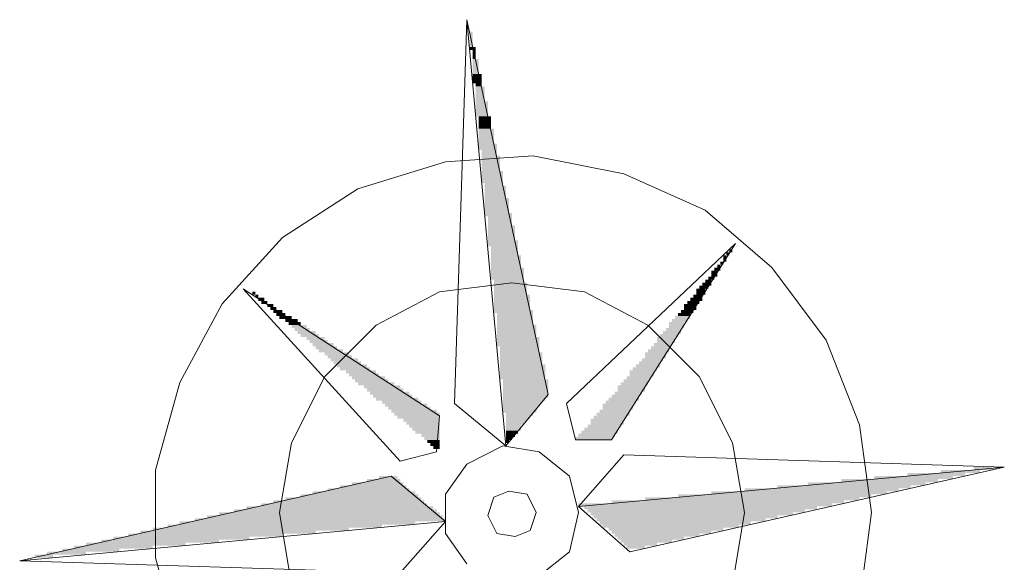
# Model space of a CAD drawing. Header units: millimetres. Extents: x -740 to 33545, y -26688 to 22494.
# Tile 259 of 266: x 16555 to 16831, y 7808 to 7960. Entities that reach past the tile are written whole.
import ezdxf

# ---------------------------------------------------------------- set-up
doc = ezdxf.new("R2010")
doc.units = ezdxf.units.MM
doc.header["$MEASUREMENT"] = 0
doc.layers.add('Nowe_820-G Rysunki Obrazki_Nr_pióra__1', color=252, linetype='Continuous', lineweight=13)
doc.layers.add('Nowe_820-G Rysunki Obrazki_Nr_pióra__23', color=252, linetype='Continuous', lineweight=15)

msp = doc.modelspace()

# ---------------------------------------------------------------- hatches: boundary and pattern name
at = {"layer": 'Nowe_820-G Rysunki Obrazki_Nr_pióra__1', "linetype": 'Continuous', "lineweight": 0}
for points in [[(16682.41, 7956.54), (16681.56, 7956.54), (16681.56, 7952.3), (16682.41, 7952.3)], [(16682.41, 7956.54), (16681.56, 7956.54), (16681.56, 7952.3), (16682.41, 7952.3)], [(16681.56, 7952.3), (16681.56, 7951.46), (16683.25, 7951.46), (16683.25, 7952.3)], [(16681.56, 7952.3), (16681.56, 7951.46), (16683.25, 7951.46), (16683.25, 7952.3)], [(16682.41, 7948.92), (16683.25, 7948.92), (16683.25, 7951.46), (16682.41, 7951.46)], [(16682.41, 7948.92), (16683.25, 7948.92), (16683.25, 7951.46), (16682.41, 7951.46)], [(16682.41, 7944.68), (16684.1, 7944.68), (16684.1, 7948.92), (16682.41, 7948.92)], [(16682.41, 7944.68), (16684.1, 7944.68), (16684.1, 7948.92), (16682.41, 7948.92)], [(16682.41, 7942.14), (16684.95, 7942.14), (16684.95, 7944.68), (16682.41, 7944.68)], [(16682.41, 7942.14), (16684.95, 7942.14), (16684.95, 7944.68), (16682.41, 7944.68)], [(16683.25, 7941.3), (16684.95, 7941.3), (16684.95, 7942.14), (16683.25, 7942.14)], [(16683.25, 7941.3), (16684.95, 7941.3), (16684.95, 7942.14), (16683.25, 7942.14)], [(16683.25, 7937.06), (16685.79, 7937.06), (16685.79, 7941.3), (16683.25, 7941.3)], [(16683.25, 7937.06), (16685.79, 7937.06), (16685.79, 7941.3), (16683.25, 7941.3)], [(16683.25, 7932.83), (16686.64, 7932.83), (16686.64, 7937.06), (16683.25, 7937.06)], [(16683.25, 7932.83), (16686.64, 7932.83), (16686.64, 7937.06), (16683.25, 7937.06)], [(16684.1, 7929.44), (16687.49, 7929.44), (16687.49, 7932.83), (16684.1, 7932.83)], [(16684.1, 7929.44), (16687.49, 7929.44), (16687.49, 7932.83), (16684.1, 7932.83)], [(16684.1, 7925.21), (16688.33, 7925.21), (16688.33, 7929.44), (16684.1, 7929.44)], [(16684.1, 7925.21), (16688.33, 7925.21), (16688.33, 7929.44), (16684.1, 7929.44)], [(16684.1, 7923.52), (16689.18, 7923.52), (16689.18, 7925.21), (16684.1, 7925.21)], [(16684.1, 7923.52), (16689.18, 7923.52), (16689.18, 7925.21), (16684.1, 7925.21)], [(16684.95, 7921.82), (16689.18, 7921.82), (16689.18, 7923.52), (16684.95, 7923.52)], [(16684.95, 7921.82), (16689.18, 7921.82), (16689.18, 7923.52), (16684.95, 7923.52)], [(16684.95, 7917.59), (16690.03, 7917.59), (16690.03, 7921.82), (16684.95, 7921.82)], [(16684.95, 7917.59), (16690.03, 7917.59), (16690.03, 7921.82), (16684.95, 7921.82)], [(16684.95, 7914.2), (16690.87, 7914.2), (16690.87, 7917.59), (16684.95, 7917.59)], [(16684.95, 7914.2), (16690.87, 7914.2), (16690.87, 7917.59), (16684.95, 7917.59)], [(16685.79, 7913.36), (16690.87, 7913.36), (16690.87, 7914.2), (16685.79, 7914.2)], [(16685.79, 7913.36), (16690.87, 7913.36), (16690.87, 7914.2), (16685.79, 7914.2)], [(16685.79, 7909.97), (16691.72, 7909.97), (16691.72, 7913.36), (16685.79, 7913.36)], [(16685.79, 7909.97), (16691.72, 7909.97), (16691.72, 7913.36), (16685.79, 7913.36)], [(16685.79, 7905.74), (16692.57, 7905.74), (16692.57, 7909.97), (16685.79, 7909.97)], [(16685.79, 7905.74), (16692.57, 7905.74), (16692.57, 7909.97), (16685.79, 7909.97)], [(16685.79, 7904.89), (16693.41, 7904.89), (16693.41, 7905.74), (16685.79, 7905.74)], [(16685.79, 7904.89), (16693.41, 7904.89), (16693.41, 7905.74), (16685.79, 7905.74)], [(16686.64, 7902.35), (16693.41, 7902.35), (16693.41, 7904.89), (16686.64, 7904.89)], [(16686.64, 7902.35), (16693.41, 7902.35), (16693.41, 7904.89), (16686.64, 7904.89)], [(16686.64, 7898.12), (16694.26, 7898.12), (16694.26, 7902.35), (16686.64, 7902.35)], [(16686.64, 7898.12), (16694.26, 7898.12), (16694.26, 7902.35), (16686.64, 7902.35)], [(16686.64, 7896.42), (16695.11, 7896.42), (16695.11, 7898.12), (16686.64, 7898.12)], [(16686.64, 7896.42), (16695.11, 7896.42), (16695.11, 7898.12), (16686.64, 7898.12)], [(16687.49, 7893.88), (16695.11, 7893.88), (16695.11, 7896.42), (16687.49, 7896.42)], [(16687.49, 7893.88), (16695.11, 7893.88), (16695.11, 7896.42), (16687.49, 7896.42)], [(16753.53, 7893.88), (16754.37, 7893.88), (16754.37, 7894.73), (16753.53, 7894.73)], [(16753.53, 7893.88), (16754.37, 7893.88), (16754.37, 7894.73), (16753.53, 7894.73)], [(16754.37, 7894.73), (16755.22, 7894.73), (16755.22, 7895.58), (16754.37, 7895.58)], [(16754.37, 7894.73), (16755.22, 7894.73), (16755.22, 7895.58), (16754.37, 7895.58)], [(16687.49, 7890.5), (16695.95, 7890.5), (16695.95, 7893.88), (16687.49, 7893.88)], [(16687.49, 7890.5), (16695.95, 7890.5), (16695.95, 7893.88), (16687.49, 7893.88)], [(16750.99, 7890.5), (16751.83, 7890.5), (16751.83, 7891.34), (16750.99, 7891.34)], [(16750.99, 7890.5), (16751.83, 7890.5), (16751.83, 7891.34), (16750.99, 7891.34)], [(16751.83, 7891.34), (16752.68, 7891.34), (16752.68, 7892.19), (16751.83, 7892.19)], [(16751.83, 7891.34), (16752.68, 7891.34), (16752.68, 7892.19), (16751.83, 7892.19)], [(16752.68, 7892.19), (16753.53, 7892.19), (16753.53, 7893.88), (16752.68, 7893.88)], [(16752.68, 7892.19), (16753.53, 7892.19), (16753.53, 7893.88), (16752.68, 7893.88)], [(16687.49, 7887.11), (16696.8, 7887.11), (16696.8, 7890.5), (16687.49, 7890.5)], [(16687.49, 7887.11), (16696.8, 7887.11), (16696.8, 7890.5), (16687.49, 7890.5)], [(16749.29, 7887.96), (16750.99, 7887.96), (16750.99, 7889.65), (16749.29, 7889.65)], [(16749.29, 7887.96), (16750.99, 7887.96), (16750.99, 7889.65), (16749.29, 7889.65)], [(16750.14, 7889.65), (16751.83, 7889.65), (16751.83, 7890.5), (16750.14, 7890.5)], [(16750.14, 7889.65), (16751.83, 7889.65), (16751.83, 7890.5), (16750.14, 7890.5)], [(16688.33, 7886.26), (16696.8, 7886.26), (16696.8, 7887.11), (16688.33, 7887.11)], [(16688.33, 7886.26), (16696.8, 7886.26), (16696.8, 7887.11), (16688.33, 7887.11)], [(16688.33, 7882.88), (16697.65, 7882.88), (16697.65, 7886.26), (16688.33, 7886.26)], [(16688.33, 7882.88), (16697.65, 7882.88), (16697.65, 7886.26), (16688.33, 7886.26)], [(16746.75, 7885.42), (16749.29, 7885.42), (16749.29, 7886.26), (16746.75, 7886.26)], [(16746.75, 7885.42), (16749.29, 7885.42), (16749.29, 7886.26), (16746.75, 7886.26)], [(16747.6, 7886.26), (16749.29, 7886.26), (16749.29, 7887.11), (16747.6, 7887.11)], [(16747.6, 7886.26), (16749.29, 7886.26), (16749.29, 7887.11), (16747.6, 7887.11)], [(16748.45, 7887.11), (16750.14, 7887.11), (16750.14, 7887.96), (16748.45, 7887.96)], [(16748.45, 7887.11), (16750.14, 7887.11), (16750.14, 7887.96), (16748.45, 7887.96)], [(16621.45, 7883.72), (16620.6, 7883.72), (16620.6, 7882.88), (16621.45, 7882.88)], [(16621.45, 7883.72), (16620.6, 7883.72), (16620.6, 7882.88), (16621.45, 7882.88)], [(16745.06, 7882.88), (16747.6, 7882.88), (16747.6, 7884.57), (16745.06, 7884.57)], [(16745.06, 7882.88), (16747.6, 7882.88), (16747.6, 7884.57), (16745.06, 7884.57)], [(16745.91, 7884.57), (16748.45, 7884.57), (16748.45, 7885.42), (16745.91, 7885.42)], [(16745.91, 7884.57), (16748.45, 7884.57), (16748.45, 7885.42), (16745.91, 7885.42)], [(16621.45, 7882.03), (16622.29, 7882.03), (16622.29, 7882.88), (16621.45, 7882.88)], [(16621.45, 7882.03), (16622.29, 7882.03), (16622.29, 7882.88), (16621.45, 7882.88)], [(16622.29, 7881.18), (16623.99, 7881.18), (16623.99, 7882.03), (16622.29, 7882.03)], [(16622.29, 7881.18), (16623.99, 7881.18), (16623.99, 7882.03), (16622.29, 7882.03)], [(16623.14, 7880.34), (16624.83, 7880.34), (16624.83, 7881.18), (16623.14, 7881.18)], [(16623.14, 7880.34), (16624.83, 7880.34), (16624.83, 7881.18), (16623.14, 7881.18)], [(16624.83, 7879.49), (16626.53, 7879.49), (16626.53, 7880.34), (16624.83, 7880.34)], [(16624.83, 7879.49), (16626.53, 7879.49), (16626.53, 7880.34), (16624.83, 7880.34)], [(16688.33, 7878.64), (16698.49, 7878.64), (16698.49, 7882.88), (16688.33, 7882.88)], [(16688.33, 7878.64), (16698.49, 7878.64), (16698.49, 7882.88), (16688.33, 7882.88)], [(16741.67, 7878.64), (16745.06, 7878.64), (16745.06, 7880.34), (16741.67, 7880.34)], [(16741.67, 7878.64), (16745.06, 7878.64), (16745.06, 7880.34), (16741.67, 7880.34)], [(16742.52, 7880.34), (16745.91, 7880.34), (16745.91, 7881.18), (16742.52, 7881.18)], [(16742.52, 7880.34), (16745.91, 7880.34), (16745.91, 7881.18), (16742.52, 7881.18)], [(16743.37, 7881.18), (16746.75, 7881.18), (16746.75, 7882.03), (16743.37, 7882.03)], [(16743.37, 7881.18), (16746.75, 7881.18), (16746.75, 7882.03), (16743.37, 7882.03)], [(16744.21, 7882.03), (16746.75, 7882.03), (16746.75, 7882.88), (16744.21, 7882.88)], [(16744.21, 7882.03), (16746.75, 7882.03), (16746.75, 7882.88), (16744.21, 7882.88)], [(16625.68, 7878.64), (16627.37, 7878.64), (16627.37, 7879.49), (16625.68, 7879.49)], [(16625.68, 7878.64), (16627.37, 7878.64), (16627.37, 7879.49), (16625.68, 7879.49)], [(16626.53, 7877.8), (16629.07, 7877.8), (16629.07, 7878.64), (16626.53, 7878.64)], [(16626.53, 7877.8), (16629.07, 7877.8), (16629.07, 7878.64), (16626.53, 7878.64)], [(16627.37, 7876.95), (16629.91, 7876.95), (16629.91, 7877.8), (16627.37, 7877.8)], [(16627.37, 7876.95), (16629.91, 7876.95), (16629.91, 7877.8), (16627.37, 7877.8)], [(16688.33, 7877.8), (16699.34, 7877.8), (16699.34, 7878.64), (16688.33, 7878.64)], [(16688.33, 7877.8), (16699.34, 7877.8), (16699.34, 7878.64), (16688.33, 7878.64)], [(16689.18, 7874.41), (16699.34, 7874.41), (16699.34, 7877.8), (16689.18, 7877.8)], [(16689.18, 7874.41), (16699.34, 7874.41), (16699.34, 7877.8), (16689.18, 7877.8)], [(16739.98, 7876.95), (16743.37, 7876.95), (16743.37, 7877.8), (16739.98, 7877.8)], [(16739.98, 7876.95), (16743.37, 7876.95), (16743.37, 7877.8), (16739.98, 7877.8)], [(16740.83, 7877.8), (16744.21, 7877.8), (16744.21, 7878.64), (16740.83, 7878.64)], [(16740.83, 7877.8), (16744.21, 7877.8), (16744.21, 7878.64), (16740.83, 7878.64)], [(16628.22, 7876.1), (16631.61, 7876.1), (16631.61, 7876.95), (16628.22, 7876.95)], [(16628.22, 7876.1), (16631.61, 7876.1), (16631.61, 7876.95), (16628.22, 7876.95)], [(16629.91, 7875.26), (16633.3, 7875.26), (16633.3, 7876.1), (16629.91, 7876.1)], [(16629.91, 7875.26), (16633.3, 7875.26), (16633.3, 7876.1), (16629.91, 7876.1)], [(16630.76, 7874.41), (16634.15, 7874.41), (16634.15, 7875.26), (16630.76, 7875.26)], [(16630.76, 7874.41), (16634.15, 7874.41), (16634.15, 7875.26), (16630.76, 7875.26)], [(16737.44, 7873.56), (16741.67, 7873.56), (16741.67, 7875.26), (16737.44, 7875.26)], [(16737.44, 7873.56), (16741.67, 7873.56), (16741.67, 7875.26), (16737.44, 7875.26)], [(16738.29, 7875.26), (16742.52, 7875.26), (16742.52, 7876.1), (16738.29, 7876.1)], [(16738.29, 7875.26), (16742.52, 7875.26), (16742.52, 7876.1), (16738.29, 7876.1)], [(16739.13, 7876.1), (16743.37, 7876.1), (16743.37, 7876.95), (16739.13, 7876.95)], [(16739.13, 7876.1), (16743.37, 7876.1), (16743.37, 7876.95), (16739.13, 7876.95)], [(16631.61, 7873.56), (16635.84, 7873.56), (16635.84, 7874.41), (16631.61, 7874.41)], [(16631.61, 7873.56), (16635.84, 7873.56), (16635.84, 7874.41), (16631.61, 7874.41)], [(16632.45, 7872.72), (16636.69, 7872.72), (16636.69, 7873.56), (16632.45, 7873.56)], [(16632.45, 7872.72), (16636.69, 7872.72), (16636.69, 7873.56), (16632.45, 7873.56)], [(16633.3, 7871.87), (16638.38, 7871.87), (16638.38, 7872.72), (16633.3, 7872.72)], [(16633.3, 7871.87), (16638.38, 7871.87), (16638.38, 7872.72), (16633.3, 7872.72)], [(16689.18, 7871.02), (16700.19, 7871.02), (16700.19, 7874.41), (16689.18, 7874.41)], [(16689.18, 7871.02), (16700.19, 7871.02), (16700.19, 7874.41), (16689.18, 7874.41)], [(16735.75, 7871.87), (16740.83, 7871.87), (16740.83, 7872.72), (16735.75, 7872.72)], [(16735.75, 7871.87), (16740.83, 7871.87), (16740.83, 7872.72), (16735.75, 7872.72)], [(16736.59, 7872.72), (16740.83, 7872.72), (16740.83, 7873.56), (16736.59, 7873.56)], [(16736.59, 7872.72), (16740.83, 7872.72), (16740.83, 7873.56), (16736.59, 7873.56)], [(16634.15, 7871.02), (16639.23, 7871.02), (16639.23, 7871.87), (16634.15, 7871.87)], [(16634.15, 7871.02), (16639.23, 7871.02), (16639.23, 7871.87), (16634.15, 7871.87)], [(16635.84, 7870.18), (16640.92, 7870.18), (16640.92, 7871.02), (16635.84, 7871.02)], [(16635.84, 7870.18), (16640.92, 7870.18), (16640.92, 7871.02), (16635.84, 7871.02)], [(16636.69, 7869.33), (16641.77, 7869.33), (16641.77, 7870.18), (16636.69, 7870.18)], [(16636.69, 7869.33), (16641.77, 7869.33), (16641.77, 7870.18), (16636.69, 7870.18)], [(16637.53, 7868.48), (16643.46, 7868.48), (16643.46, 7869.33), (16637.53, 7869.33)], [(16637.53, 7868.48), (16643.46, 7868.48), (16643.46, 7869.33), (16637.53, 7869.33)], [(16689.18, 7868.48), (16701.03, 7868.48), (16701.03, 7871.02), (16689.18, 7871.02)], [(16689.18, 7868.48), (16701.03, 7868.48), (16701.03, 7871.02), (16689.18, 7871.02)], [(16733.21, 7868.48), (16738.29, 7868.48), (16738.29, 7869.33), (16733.21, 7869.33)], [(16733.21, 7868.48), (16738.29, 7868.48), (16738.29, 7869.33), (16733.21, 7869.33)], [(16734.05, 7869.33), (16739.13, 7869.33), (16739.13, 7871.02), (16734.05, 7871.02)], [(16734.05, 7869.33), (16739.13, 7869.33), (16739.13, 7871.02), (16734.05, 7871.02)], [(16734.9, 7871.02), (16739.98, 7871.02), (16739.98, 7871.87), (16734.9, 7871.87)], [(16734.9, 7871.02), (16739.98, 7871.02), (16739.98, 7871.87), (16734.9, 7871.87)], [(16638.38, 7867.64), (16644.31, 7867.64), (16644.31, 7868.48), (16638.38, 7868.48)], [(16638.38, 7867.64), (16644.31, 7867.64), (16644.31, 7868.48), (16638.38, 7868.48)], [(16639.23, 7866.79), (16646, 7866.79), (16646, 7867.64), (16639.23, 7867.64)], [(16639.23, 7866.79), (16646, 7866.79), (16646, 7867.64), (16639.23, 7867.64)], [(16640.92, 7865.94), (16647.69, 7865.94), (16647.69, 7866.79), (16640.92, 7866.79)], [(16640.92, 7865.94), (16647.69, 7865.94), (16647.69, 7866.79), (16640.92, 7866.79)], [(16690.03, 7866.79), (16701.03, 7866.79), (16701.03, 7868.48), (16690.03, 7868.48)], [(16690.03, 7866.79), (16701.03, 7866.79), (16701.03, 7868.48), (16690.03, 7868.48)], [(16690.03, 7863.4), (16701.88, 7863.4), (16701.88, 7866.79), (16690.03, 7866.79)], [(16690.03, 7863.4), (16701.88, 7863.4), (16701.88, 7866.79), (16690.03, 7866.79)], [(16730.67, 7865.1), (16736.59, 7865.1), (16736.59, 7866.79), (16730.67, 7866.79)], [(16730.67, 7865.1), (16736.59, 7865.1), (16736.59, 7866.79), (16730.67, 7866.79)], [(16731.51, 7866.79), (16737.44, 7866.79), (16737.44, 7867.64), (16731.51, 7867.64)], [(16731.51, 7866.79), (16737.44, 7866.79), (16737.44, 7867.64), (16731.51, 7867.64)], [(16732.36, 7867.64), (16737.44, 7867.64), (16737.44, 7868.48), (16732.36, 7868.48)], [(16732.36, 7867.64), (16737.44, 7867.64), (16737.44, 7868.48), (16732.36, 7868.48)], [(16641.77, 7865.1), (16648.54, 7865.1), (16648.54, 7865.94), (16641.77, 7865.94)], [(16641.77, 7865.1), (16648.54, 7865.1), (16648.54, 7865.94), (16641.77, 7865.94)], [(16642.61, 7864.25), (16650.23, 7864.25), (16650.23, 7865.1), (16642.61, 7865.1)], [(16642.61, 7864.25), (16650.23, 7864.25), (16650.23, 7865.1), (16642.61, 7865.1)], [(16643.46, 7863.4), (16651.08, 7863.4), (16651.08, 7864.25), (16643.46, 7864.25)], [(16643.46, 7863.4), (16651.08, 7863.4), (16651.08, 7864.25), (16643.46, 7864.25)], [(16728.97, 7863.4), (16734.9, 7863.4), (16734.9, 7864.25), (16728.97, 7864.25)], [(16728.97, 7863.4), (16734.9, 7863.4), (16734.9, 7864.25), (16728.97, 7864.25)], [(16729.82, 7864.25), (16735.75, 7864.25), (16735.75, 7865.1), (16729.82, 7865.1)], [(16729.82, 7864.25), (16735.75, 7864.25), (16735.75, 7865.1), (16729.82, 7865.1)], [(16644.31, 7862.56), (16652.77, 7862.56), (16652.77, 7863.4), (16644.31, 7863.4)], [(16644.31, 7862.56), (16652.77, 7862.56), (16652.77, 7863.4), (16644.31, 7863.4)], [(16645.15, 7861.71), (16653.62, 7861.71), (16653.62, 7862.56), (16645.15, 7862.56)], [(16645.15, 7861.71), (16653.62, 7861.71), (16653.62, 7862.56), (16645.15, 7862.56)], [(16646.85, 7860.86), (16655.31, 7860.86), (16655.31, 7861.71), (16646.85, 7861.71)], [(16646.85, 7860.86), (16655.31, 7860.86), (16655.31, 7861.71), (16646.85, 7861.71)], [(16647.69, 7860.02), (16656.16, 7860.02), (16656.16, 7860.86), (16647.69, 7860.86)], [(16647.69, 7860.02), (16656.16, 7860.02), (16656.16, 7860.86), (16647.69, 7860.86)], [(16690.03, 7859.17), (16702.73, 7859.17), (16702.73, 7863.4), (16690.03, 7863.4)], [(16690.03, 7859.17), (16702.73, 7859.17), (16702.73, 7863.4), (16690.03, 7863.4)], [(16726.43, 7860.02), (16733.21, 7860.02), (16733.21, 7861.71), (16726.43, 7861.71)], [(16726.43, 7860.02), (16733.21, 7860.02), (16733.21, 7861.71), (16726.43, 7861.71)], [(16727.28, 7861.71), (16734.05, 7861.71), (16734.05, 7862.56), (16727.28, 7862.56)], [(16727.28, 7861.71), (16734.05, 7861.71), (16734.05, 7862.56), (16727.28, 7862.56)], [(16728.13, 7862.56), (16734.9, 7862.56), (16734.9, 7863.4), (16728.13, 7863.4)], [(16728.13, 7862.56), (16734.9, 7862.56), (16734.9, 7863.4), (16728.13, 7863.4)], [(16648.54, 7859.17), (16657.85, 7859.17), (16657.85, 7860.02), (16648.54, 7860.02)], [(16648.54, 7859.17), (16657.85, 7859.17), (16657.85, 7860.02), (16648.54, 7860.02)], [(16649.39, 7858.32), (16658.7, 7858.32), (16658.7, 7859.17), (16649.39, 7859.17)], [(16649.39, 7858.32), (16658.7, 7858.32), (16658.7, 7859.17), (16649.39, 7859.17)], [(16650.23, 7857.48), (16660.39, 7857.48), (16660.39, 7858.32), (16650.23, 7858.32)], [(16650.23, 7857.48), (16660.39, 7857.48), (16660.39, 7858.32), (16650.23, 7858.32)], [(16690.87, 7854.09), (16703.57, 7854.09), (16703.57, 7859.17), (16690.87, 7859.17)], [(16690.87, 7854.09), (16703.57, 7854.09), (16703.57, 7859.17), (16690.87, 7859.17)], [(16723.89, 7857.48), (16731.51, 7857.48), (16731.51, 7858.32), (16723.89, 7858.32)], [(16723.89, 7857.48), (16731.51, 7857.48), (16731.51, 7858.32), (16723.89, 7858.32)], [(16724.74, 7858.32), (16731.51, 7858.32), (16731.51, 7859.17), (16724.74, 7859.17)], [(16724.74, 7858.32), (16731.51, 7858.32), (16731.51, 7859.17), (16724.74, 7859.17)], [(16725.59, 7859.17), (16732.36, 7859.17), (16732.36, 7860.02), (16725.59, 7860.02)], [(16725.59, 7859.17), (16732.36, 7859.17), (16732.36, 7860.02), (16725.59, 7860.02)], [(16651.93, 7856.63), (16662.09, 7856.63), (16662.09, 7857.48), (16651.93, 7857.48)], [(16651.93, 7856.63), (16662.09, 7856.63), (16662.09, 7857.48), (16651.93, 7857.48)], [(16652.77, 7855.78), (16662.93, 7855.78), (16662.93, 7856.63), (16652.77, 7856.63)], [(16652.77, 7855.78), (16662.93, 7855.78), (16662.93, 7856.63), (16652.77, 7856.63)], [(16653.62, 7854.94), (16664.63, 7854.94), (16664.63, 7855.78), (16653.62, 7855.78)], [(16653.62, 7854.94), (16664.63, 7854.94), (16664.63, 7855.78), (16653.62, 7855.78)], [(16722.2, 7854.94), (16729.82, 7854.94), (16729.82, 7855.78), (16722.2, 7855.78)], [(16722.2, 7854.94), (16729.82, 7854.94), (16729.82, 7855.78), (16722.2, 7855.78)], [(16723.05, 7855.78), (16730.67, 7855.78), (16730.67, 7857.48), (16723.05, 7857.48)], [(16723.05, 7855.78), (16730.67, 7855.78), (16730.67, 7857.48), (16723.05, 7857.48)], [(16654.47, 7854.09), (16665.47, 7854.09), (16665.47, 7854.94), (16654.47, 7854.94)], [(16654.47, 7854.09), (16665.47, 7854.09), (16665.47, 7854.94), (16654.47, 7854.94)], [(16655.31, 7853.24), (16667.17, 7853.24), (16667.17, 7854.09), (16655.31, 7854.09)], [(16655.31, 7853.24), (16667.17, 7853.24), (16667.17, 7854.09), (16655.31, 7854.09)], [(16657.01, 7852.4), (16668.01, 7852.4), (16668.01, 7853.24), (16657.01, 7853.24)], [(16657.01, 7852.4), (16668.01, 7852.4), (16668.01, 7853.24), (16657.01, 7853.24)], [(16690.87, 7853.24), (16702.73, 7853.24), (16702.73, 7854.09), (16690.87, 7854.09)], [(16690.87, 7853.24), (16702.73, 7853.24), (16702.73, 7854.09), (16690.87, 7854.09)], [(16690.87, 7852.4), (16701.88, 7852.4), (16701.88, 7853.24), (16690.87, 7853.24)], [(16690.87, 7852.4), (16701.88, 7852.4), (16701.88, 7853.24), (16690.87, 7853.24)], [(16719.66, 7852.4), (16728.13, 7852.4), (16728.13, 7853.24), (16719.66, 7853.24)], [(16719.66, 7852.4), (16728.13, 7852.4), (16728.13, 7853.24), (16719.66, 7853.24)], [(16720.51, 7853.24), (16728.97, 7853.24), (16728.97, 7854.09), (16720.51, 7854.09)], [(16720.51, 7853.24), (16728.97, 7853.24), (16728.97, 7854.09), (16720.51, 7854.09)], [(16721.35, 7854.09), (16728.97, 7854.09), (16728.97, 7854.94), (16721.35, 7854.94)], [(16721.35, 7854.09), (16728.97, 7854.09), (16728.97, 7854.94), (16721.35, 7854.94)], [(16657.85, 7851.55), (16669.71, 7851.55), (16669.71, 7852.4), (16657.85, 7852.4)], [(16657.85, 7851.55), (16669.71, 7851.55), (16669.71, 7852.4), (16657.85, 7852.4)], [(16658.7, 7850.7), (16670.55, 7850.7), (16670.55, 7851.55), (16658.7, 7851.55)], [(16658.7, 7850.7), (16670.55, 7850.7), (16670.55, 7851.55), (16658.7, 7851.55)], [(16659.55, 7849.86), (16672.25, 7849.86), (16672.25, 7850.7), (16659.55, 7850.7)], [(16659.55, 7849.86), (16672.25, 7849.86), (16672.25, 7850.7), (16659.55, 7850.7)], [(16660.39, 7849.01), (16673.09, 7849.01), (16673.09, 7849.86), (16660.39, 7849.86)], [(16660.39, 7849.01), (16673.09, 7849.01), (16673.09, 7849.86), (16660.39, 7849.86)], [(16690.87, 7851.55), (16701.03, 7851.55), (16701.03, 7852.4), (16690.87, 7852.4)], [(16690.87, 7851.55), (16701.03, 7851.55), (16701.03, 7852.4), (16690.87, 7852.4)], [(16690.87, 7849.86), (16700.19, 7849.86), (16700.19, 7851.55), (16690.87, 7851.55)], [(16690.87, 7849.86), (16700.19, 7849.86), (16700.19, 7851.55), (16690.87, 7851.55)], [(16691.72, 7849.01), (16699.34, 7849.01), (16699.34, 7849.86), (16691.72, 7849.86)], [(16691.72, 7849.01), (16699.34, 7849.01), (16699.34, 7849.86), (16691.72, 7849.86)], [(16717.12, 7849.01), (16726.43, 7849.01), (16726.43, 7849.86), (16717.12, 7849.86)], [(16717.12, 7849.01), (16726.43, 7849.01), (16726.43, 7849.86), (16717.12, 7849.86)], [(16717.97, 7849.86), (16726.43, 7849.86), (16726.43, 7850.7), (16717.97, 7850.7)], [(16717.97, 7849.86), (16726.43, 7849.86), (16726.43, 7850.7), (16717.97, 7850.7)], [(16718.81, 7850.7), (16727.28, 7850.7), (16727.28, 7852.4), (16718.81, 7852.4)], [(16718.81, 7850.7), (16727.28, 7850.7), (16727.28, 7852.4), (16718.81, 7852.4)], [(16661.24, 7848.16), (16673.09, 7848.16), (16673.09, 7849.01), (16661.24, 7849.01)], [(16661.24, 7848.16), (16673.09, 7848.16), (16673.09, 7849.01), (16661.24, 7849.01)], [(16662.93, 7847.32), (16673.09, 7847.32), (16673.09, 7848.16), (16662.93, 7848.16)], [(16662.93, 7847.32), (16673.09, 7847.32), (16673.09, 7848.16), (16662.93, 7848.16)], [(16663.78, 7846.47), (16673.09, 7846.47), (16673.09, 7847.32), (16663.78, 7847.32)], [(16663.78, 7846.47), (16673.09, 7846.47), (16673.09, 7847.32), (16663.78, 7847.32)], [(16691.72, 7848.16), (16698.49, 7848.16), (16698.49, 7849.01), (16691.72, 7849.01)], [(16691.72, 7848.16), (16698.49, 7848.16), (16698.49, 7849.01), (16691.72, 7849.01)], [(16691.72, 7847.32), (16697.65, 7847.32), (16697.65, 7848.16), (16691.72, 7848.16)], [(16691.72, 7847.32), (16697.65, 7847.32), (16697.65, 7848.16), (16691.72, 7848.16)], [(16691.72, 7846.47), (16696.8, 7846.47), (16696.8, 7847.32), (16691.72, 7847.32)], [(16691.72, 7846.47), (16696.8, 7846.47), (16696.8, 7847.32), (16691.72, 7847.32)], [(16715.43, 7846.47), (16724.74, 7846.47), (16724.74, 7848.16), (16715.43, 7848.16)], [(16715.43, 7846.47), (16724.74, 7846.47), (16724.74, 7848.16), (16715.43, 7848.16)], [(16716.27, 7848.16), (16725.59, 7848.16), (16725.59, 7849.01), (16716.27, 7849.01)], [(16716.27, 7848.16), (16725.59, 7848.16), (16725.59, 7849.01), (16716.27, 7849.01)], [(16664.63, 7845.62), (16673.09, 7845.62), (16673.09, 7846.47), (16664.63, 7846.47)], [(16664.63, 7845.62), (16673.09, 7845.62), (16673.09, 7846.47), (16664.63, 7846.47)], [(16665.47, 7844.78), (16673.09, 7844.78), (16673.09, 7845.62), (16665.47, 7845.62)], [(16665.47, 7844.78), (16673.09, 7844.78), (16673.09, 7845.62), (16665.47, 7845.62)], [(16666.32, 7843.93), (16673.09, 7843.93), (16673.09, 7844.78), (16666.32, 7844.78)], [(16666.32, 7843.93), (16673.09, 7843.93), (16673.09, 7844.78), (16666.32, 7844.78)], [(16691.72, 7844.78), (16695.95, 7844.78), (16695.95, 7846.47), (16691.72, 7846.47)], [(16691.72, 7844.78), (16695.95, 7844.78), (16695.95, 7846.47), (16691.72, 7846.47)], [(16691.72, 7843.93), (16695.11, 7843.93), (16695.11, 7844.78), (16691.72, 7844.78)], [(16691.72, 7843.93), (16695.11, 7843.93), (16695.11, 7844.78), (16691.72, 7844.78)], [(16712.89, 7843.93), (16723.05, 7843.93), (16723.05, 7844.78), (16712.89, 7844.78)], [(16712.89, 7843.93), (16723.05, 7843.93), (16723.05, 7844.78), (16712.89, 7844.78)], [(16713.73, 7844.78), (16723.05, 7844.78), (16723.05, 7845.62), (16713.73, 7845.62)], [(16713.73, 7844.78), (16723.05, 7844.78), (16723.05, 7845.62), (16713.73, 7845.62)], [(16714.58, 7845.62), (16723.89, 7845.62), (16723.89, 7846.47), (16714.58, 7846.47)], [(16714.58, 7845.62), (16723.89, 7845.62), (16723.89, 7846.47), (16714.58, 7846.47)], [(16668.01, 7843.08), (16673.09, 7843.08), (16673.09, 7843.93), (16668.01, 7843.93)], [(16668.01, 7843.08), (16673.09, 7843.08), (16673.09, 7843.93), (16668.01, 7843.93)], [(16668.86, 7842.24), (16673.09, 7842.24), (16673.09, 7843.08), (16668.86, 7843.08)], [(16668.86, 7842.24), (16673.09, 7842.24), (16673.09, 7843.08), (16668.86, 7843.08)], [(16669.71, 7841.39), (16673.09, 7841.39), (16673.09, 7842.24), (16669.71, 7842.24)], [(16669.71, 7841.39), (16673.09, 7841.39), (16673.09, 7842.24), (16669.71, 7842.24)], [(16691.72, 7843.08), (16694.26, 7843.08), (16694.26, 7843.93), (16691.72, 7843.93)], [(16691.72, 7843.08), (16694.26, 7843.08), (16694.26, 7843.93), (16691.72, 7843.93)], [(16691.72, 7842.24), (16693.41, 7842.24), (16693.41, 7843.08), (16691.72, 7843.08)], [(16691.72, 7842.24), (16693.41, 7842.24), (16693.41, 7843.08), (16691.72, 7843.08)], [(16691.72, 7842.24), (16691.72, 7841.39), (16692.57, 7841.39), (16692.57, 7842.24)], [(16691.72, 7842.24), (16691.72, 7841.39), (16692.57, 7841.39), (16692.57, 7842.24)], [(16711.19, 7842.24), (16721.35, 7842.24), (16721.35, 7843.08), (16711.19, 7843.08)], [(16711.19, 7842.24), (16721.35, 7842.24), (16721.35, 7843.08), (16711.19, 7843.08)], [(16712.04, 7843.08), (16722.2, 7843.08), (16722.2, 7843.93), (16712.04, 7843.93)], [(16712.04, 7843.08), (16722.2, 7843.08), (16722.2, 7843.93), (16712.04, 7843.93)], [(16670.55, 7840.54), (16673.09, 7840.54), (16673.09, 7841.39), (16670.55, 7841.39)], [(16670.55, 7840.54), (16673.09, 7840.54), (16673.09, 7841.39), (16670.55, 7841.39)], [(16671.4, 7840.54), (16671.4, 7839.7), (16673.09, 7839.7), (16673.09, 7840.54)], [(16671.4, 7840.54), (16671.4, 7839.7), (16673.09, 7839.7), (16673.09, 7840.54)], [(16813.64, 7832.92), (16824.65, 7832.92), (16824.65, 7833.77), (16813.64, 7833.77)], [(16813.64, 7832.92), (16824.65, 7832.92), (16824.65, 7833.77), (16813.64, 7833.77)], [(16822.95, 7833.77), (16828.03, 7833.77), (16828.03, 7834.62), (16822.95, 7834.62)], [(16822.95, 7833.77), (16828.03, 7833.77), (16828.03, 7834.62), (16822.95, 7834.62)], [(16652.77, 7830.38), (16662.09, 7830.38), (16662.09, 7831.23), (16652.77, 7831.23)], [(16652.77, 7830.38), (16662.09, 7830.38), (16662.09, 7831.23), (16652.77, 7831.23)], [(16656.16, 7831.23), (16661.24, 7831.23), (16661.24, 7832.08), (16656.16, 7832.08)], [(16656.16, 7831.23), (16661.24, 7831.23), (16661.24, 7832.08), (16656.16, 7832.08)], [(16785.7, 7830.38), (16812.79, 7830.38), (16812.79, 7831.23), (16785.7, 7831.23)], [(16785.7, 7830.38), (16812.79, 7830.38), (16812.79, 7831.23), (16785.7, 7831.23)], [(16795.01, 7831.23), (16817.03, 7831.23), (16817.03, 7832.08), (16795.01, 7832.08)], [(16795.01, 7831.23), (16817.03, 7831.23), (16817.03, 7832.08), (16795.01, 7832.08)], [(16804.33, 7832.08), (16820.41, 7832.08), (16820.41, 7832.92), (16804.33, 7832.92)], [(16804.33, 7832.08), (16820.41, 7832.08), (16820.41, 7832.92), (16804.33, 7832.92)], [(16637.53, 7827), (16666.32, 7827), (16666.32, 7827.84), (16637.53, 7827.84)], [(16637.53, 7827), (16666.32, 7827), (16666.32, 7827.84), (16637.53, 7827.84)], [(16641.77, 7827.84), (16664.63, 7827.84), (16664.63, 7828.69), (16641.77, 7828.69)], [(16641.77, 7827.84), (16664.63, 7827.84), (16664.63, 7828.69), (16641.77, 7828.69)], [(16645.15, 7828.69), (16663.78, 7828.69), (16663.78, 7829.54), (16645.15, 7829.54)], [(16645.15, 7828.69), (16663.78, 7828.69), (16663.78, 7829.54), (16645.15, 7829.54)], [(16648.54, 7829.54), (16662.93, 7829.54), (16662.93, 7830.38), (16648.54, 7830.38)], [(16648.54, 7829.54), (16662.93, 7829.54), (16662.93, 7830.38), (16648.54, 7830.38)], [(16749.29, 7827), (16798.4, 7827), (16798.4, 7827.84), (16749.29, 7827.84)], [(16749.29, 7827), (16798.4, 7827), (16798.4, 7827.84), (16749.29, 7827.84)], [(16758.61, 7827.84), (16801.79, 7827.84), (16801.79, 7828.69), (16758.61, 7828.69)], [(16758.61, 7827.84), (16801.79, 7827.84), (16801.79, 7828.69), (16758.61, 7828.69)], [(16767.92, 7828.69), (16805.17, 7828.69), (16805.17, 7829.54), (16767.92, 7829.54)], [(16767.92, 7828.69), (16805.17, 7828.69), (16805.17, 7829.54), (16767.92, 7829.54)], [(16776.39, 7829.54), (16809.41, 7829.54), (16809.41, 7830.38), (16776.39, 7830.38)], [(16776.39, 7829.54), (16809.41, 7829.54), (16809.41, 7830.38), (16776.39, 7830.38)], [(16626.53, 7824.46), (16668.86, 7824.46), (16668.86, 7825.3), (16626.53, 7825.3)], [(16626.53, 7824.46), (16668.86, 7824.46), (16668.86, 7825.3), (16626.53, 7825.3)], [(16629.91, 7825.3), (16668.01, 7825.3), (16668.01, 7826.15), (16629.91, 7826.15)], [(16629.91, 7825.3), (16668.01, 7825.3), (16668.01, 7826.15), (16629.91, 7826.15)], [(16634.15, 7826.15), (16667.17, 7826.15), (16667.17, 7827), (16634.15, 7827)], [(16634.15, 7826.15), (16667.17, 7826.15), (16667.17, 7827), (16634.15, 7827)], [(16721.35, 7824.46), (16786.55, 7824.46), (16786.55, 7825.3), (16721.35, 7825.3)], [(16721.35, 7824.46), (16786.55, 7824.46), (16786.55, 7825.3), (16721.35, 7825.3)], [(16730.67, 7825.3), (16790.78, 7825.3), (16790.78, 7826.15), (16730.67, 7826.15)], [(16730.67, 7825.3), (16790.78, 7825.3), (16790.78, 7826.15), (16730.67, 7826.15)], [(16739.98, 7826.15), (16794.17, 7826.15), (16794.17, 7827), (16739.98, 7827)], [(16739.98, 7826.15), (16794.17, 7826.15), (16794.17, 7827), (16739.98, 7827)], [(16615.52, 7821.92), (16672.25, 7821.92), (16672.25, 7822.76), (16615.52, 7822.76)], [(16615.52, 7821.92), (16672.25, 7821.92), (16672.25, 7822.76), (16615.52, 7822.76)], [(16618.91, 7822.76), (16671.4, 7822.76), (16671.4, 7823.61), (16618.91, 7823.61)], [(16618.91, 7822.76), (16671.4, 7822.76), (16671.4, 7823.61), (16618.91, 7823.61)], [(16623.14, 7823.61), (16669.71, 7823.61), (16669.71, 7824.46), (16623.14, 7824.46)], [(16623.14, 7823.61), (16669.71, 7823.61), (16669.71, 7824.46), (16623.14, 7824.46)], [(16712.04, 7824.46), (16712.04, 7823.61), (16783.16, 7823.61), (16783.16, 7824.46)], [(16712.04, 7824.46), (16712.04, 7823.61), (16783.16, 7823.61), (16783.16, 7824.46)], [(16713.73, 7822.76), (16778.93, 7822.76), (16778.93, 7823.61), (16713.73, 7823.61)], [(16713.73, 7822.76), (16778.93, 7822.76), (16778.93, 7823.61), (16713.73, 7823.61)], [(16714.58, 7821.92), (16775.54, 7821.92), (16775.54, 7822.76), (16714.58, 7822.76)], [(16714.58, 7821.92), (16775.54, 7821.92), (16775.54, 7822.76), (16714.58, 7822.76)], [(16604.51, 7819.38), (16674.79, 7819.38), (16674.79, 7820.22), (16604.51, 7820.22)], [(16604.51, 7819.38), (16674.79, 7819.38), (16674.79, 7820.22), (16604.51, 7820.22)], [(16607.9, 7820.22), (16673.94, 7820.22), (16673.94, 7821.07), (16607.9, 7821.07)], [(16607.9, 7820.22), (16673.94, 7820.22), (16673.94, 7821.07), (16607.9, 7821.07)], [(16611.29, 7821.07), (16673.09, 7821.07), (16673.09, 7821.92), (16611.29, 7821.92)], [(16611.29, 7821.07), (16673.09, 7821.07), (16673.09, 7821.92), (16611.29, 7821.92)], [(16715.43, 7821.07), (16772.15, 7821.07), (16772.15, 7821.92), (16715.43, 7821.92)], [(16715.43, 7821.07), (16772.15, 7821.07), (16772.15, 7821.92), (16715.43, 7821.92)], [(16716.27, 7820.22), (16767.92, 7820.22), (16767.92, 7821.07), (16716.27, 7821.07)], [(16716.27, 7820.22), (16767.92, 7820.22), (16767.92, 7821.07), (16716.27, 7821.07)], [(16717.12, 7819.38), (16764.53, 7819.38), (16764.53, 7820.22), (16717.12, 7820.22)], [(16717.12, 7819.38), (16764.53, 7819.38), (16764.53, 7820.22), (16717.12, 7820.22)], [(16589.27, 7815.99), (16638.38, 7815.99), (16638.38, 7816.84), (16589.27, 7816.84)], [(16589.27, 7815.99), (16638.38, 7815.99), (16638.38, 7816.84), (16589.27, 7816.84)], [(16592.66, 7816.84), (16647.69, 7816.84), (16647.69, 7817.68), (16592.66, 7817.68)], [(16592.66, 7816.84), (16647.69, 7816.84), (16647.69, 7817.68), (16592.66, 7817.68)], [(16596.89, 7817.68), (16657.01, 7817.68), (16657.01, 7818.53), (16596.89, 7818.53)], [(16596.89, 7817.68), (16657.01, 7817.68), (16657.01, 7818.53), (16596.89, 7818.53)], [(16600.28, 7818.53), (16666.32, 7818.53), (16666.32, 7819.38), (16600.28, 7819.38)], [(16600.28, 7818.53), (16666.32, 7818.53), (16666.32, 7819.38), (16600.28, 7819.38)], [(16717.97, 7818.53), (16760.3, 7818.53), (16760.3, 7819.38), (16717.97, 7819.38)], [(16717.97, 7818.53), (16760.3, 7818.53), (16760.3, 7819.38), (16717.97, 7819.38)], [(16718.81, 7817.68), (16756.91, 7817.68), (16756.91, 7818.53), (16718.81, 7818.53)], [(16718.81, 7817.68), (16756.91, 7817.68), (16756.91, 7818.53), (16718.81, 7818.53)], [(16720.51, 7816.84), (16752.68, 7816.84), (16752.68, 7817.68), (16720.51, 7817.68)], [(16720.51, 7816.84), (16752.68, 7816.84), (16752.68, 7817.68), (16720.51, 7817.68)], [(16721.35, 7815.99), (16749.29, 7815.99), (16749.29, 7816.84), (16721.35, 7816.84)], [(16721.35, 7815.99), (16749.29, 7815.99), (16749.29, 7816.84), (16721.35, 7816.84)], [(16578.27, 7813.45), (16611.29, 7813.45), (16611.29, 7814.3), (16578.27, 7814.3)], [(16578.27, 7813.45), (16611.29, 7813.45), (16611.29, 7814.3), (16578.27, 7814.3)], [(16581.65, 7814.3), (16619.75, 7814.3), (16619.75, 7815.14), (16581.65, 7815.14)], [(16581.65, 7814.3), (16619.75, 7814.3), (16619.75, 7815.14), (16581.65, 7815.14)], [(16585.89, 7815.14), (16629.07, 7815.14), (16629.07, 7815.99), (16585.89, 7815.99)], [(16585.89, 7815.14), (16629.07, 7815.14), (16629.07, 7815.99), (16585.89, 7815.99)], [(16722.2, 7815.14), (16745.91, 7815.14), (16745.91, 7815.99), (16722.2, 7815.99)], [(16722.2, 7815.14), (16745.91, 7815.14), (16745.91, 7815.99), (16722.2, 7815.99)], [(16723.05, 7814.3), (16741.67, 7814.3), (16741.67, 7815.14), (16723.05, 7815.14)], [(16723.05, 7814.3), (16741.67, 7814.3), (16741.67, 7815.14), (16723.05, 7815.14)], [(16723.89, 7813.45), (16738.29, 7813.45), (16738.29, 7814.3), (16723.89, 7814.3)], [(16723.89, 7813.45), (16738.29, 7813.45), (16738.29, 7814.3), (16723.89, 7814.3)], [(16567.26, 7810.91), (16583.35, 7810.91), (16583.35, 7811.76), (16567.26, 7811.76)], [(16567.26, 7810.91), (16583.35, 7810.91), (16583.35, 7811.76), (16567.26, 7811.76)], [(16570.65, 7811.76), (16592.66, 7811.76), (16592.66, 7812.6), (16570.65, 7812.6)], [(16570.65, 7811.76), (16592.66, 7811.76), (16592.66, 7812.6), (16570.65, 7812.6)], [(16574.03, 7812.6), (16601.97, 7812.6), (16601.97, 7813.45), (16574.03, 7813.45)], [(16574.03, 7812.6), (16601.97, 7812.6), (16601.97, 7813.45), (16574.03, 7813.45)], [(16724.74, 7812.6), (16734.05, 7812.6), (16734.05, 7813.45), (16724.74, 7813.45)], [(16724.74, 7812.6), (16734.05, 7812.6), (16734.05, 7813.45), (16724.74, 7813.45)], [(16725.59, 7812.6), (16725.59, 7811.76), (16730.67, 7811.76), (16730.67, 7812.6)], [(16725.59, 7812.6), (16725.59, 7811.76), (16730.67, 7811.76), (16730.67, 7812.6)], [(16559.64, 7809.22), (16564.72, 7809.22), (16564.72, 7810.06), (16559.64, 7810.06)], [(16559.64, 7809.22), (16564.72, 7809.22), (16564.72, 7810.06), (16559.64, 7810.06)], [(16563.03, 7810.06), (16574.03, 7810.06), (16574.03, 7810.91), (16563.03, 7810.91)], [(16563.03, 7810.06), (16574.03, 7810.06), (16574.03, 7810.91), (16563.03, 7810.91)]]:
    msp.add_hatch(color=256, dxfattribs=at).paths.add_polyline_path(points)

# ---------------------------------------------------------------- linework, layer by layer
at = {"layer": 'Nowe_820-G Rysunki Obrazki_Nr_pióra__23', "linetype": 'Continuous', "lineweight": 15}
for points in [[(16680.71, 7959.92), (16677.33, 7852.4)], [(16677.33, 7852.4), (16680.71, 7959.92)], [(16691.72, 7840.54), (16680.71, 7959.92)], [(16680.71, 7959.92), (16703.57, 7854.94)], [(16691.72, 7840.54), (16680.71, 7959.92)], [(16680.71, 7959.92), (16703.57, 7854.94)], [(16699.34, 7921.82), (16674.79, 7920.13)], [(16699.34, 7921.82), (16674.79, 7920.13)], [(16724.74, 7916.74), (16699.34, 7921.82)], [(16724.74, 7916.74), (16699.34, 7921.82)], [(16674.79, 7920.13), (16650.23, 7912.51)], [(16674.79, 7920.13), (16650.23, 7912.51)], [(16747.6, 7906.58), (16724.74, 7916.74)], [(16747.6, 7906.58), (16724.74, 7916.74)], [(16650.23, 7912.51), (16629.07, 7898.96)], [(16650.23, 7912.51), (16629.07, 7898.96)], [(16766.23, 7890.5), (16747.6, 7906.58)], [(16766.23, 7890.5), (16747.6, 7906.58)], [(16629.07, 7898.96), (16612.13, 7880.34)], [(16629.07, 7898.96), (16612.13, 7880.34)], [(16708.65, 7852.4), (16756.07, 7897.27)], [(16756.07, 7897.27), (16708.65, 7852.4)], [(16756.07, 7897.27), (16721.35, 7842.24)], [(16721.35, 7842.24), (16756.07, 7897.27)], [(16781.47, 7870.18), (16766.23, 7890.5)], [(16781.47, 7870.18), (16766.23, 7890.5)], [(16693.41, 7886.26), (16673.09, 7883.72)], [(16693.41, 7886.26), (16673.09, 7883.72)], [(16713.73, 7883.72), (16693.41, 7886.26)], [(16713.73, 7883.72), (16693.41, 7886.26)], [(16673.09, 7849.01), (16618.06, 7884.57)], [(16618.06, 7884.57), (16662.09, 7836.31)], [(16673.09, 7849.01), (16618.06, 7884.57)], [(16618.06, 7884.57), (16662.09, 7836.31)], [(16673.09, 7883.72), (16655.31, 7874.41)], [(16673.09, 7883.72), (16655.31, 7874.41)], [(16731.51, 7874.41), (16713.73, 7883.72)], [(16731.51, 7874.41), (16713.73, 7883.72)], [(16612.13, 7880.34), (16600.28, 7858.32)], [(16612.13, 7880.34), (16600.28, 7858.32)], [(16655.31, 7874.41), (16640.92, 7860.02)], [(16655.31, 7874.41), (16640.92, 7860.02)], [(16745.91, 7860.02), (16731.51, 7874.41)], [(16745.91, 7860.02), (16731.51, 7874.41)], [(16790.78, 7846.47), (16781.47, 7870.18)], [(16790.78, 7846.47), (16781.47, 7870.18)], [(16600.28, 7858.32), (16593.51, 7833.77)], [(16600.28, 7858.32), (16593.51, 7833.77)], [(16640.92, 7860.02), (16631.61, 7841.39)], [(16640.92, 7860.02), (16631.61, 7841.39)], [(16755.22, 7841.39), (16745.91, 7860.02)], [(16755.22, 7841.39), (16745.91, 7860.02)], [(16703.57, 7854.94), (16691.72, 7840.54)], [(16703.57, 7854.94), (16691.72, 7840.54)], [(16677.33, 7852.4), (16691.72, 7840.54)], [(16691.72, 7840.54), (16677.33, 7852.4)], [(16711.19, 7842.24), (16708.65, 7852.4)], [(16708.65, 7852.4), (16711.19, 7842.24)], [(16672.25, 7838.85), (16673.09, 7849.01)], [(16672.25, 7838.85), (16673.09, 7849.01)], [(16794.17, 7821.92), (16790.78, 7846.47)], [(16794.17, 7821.92), (16790.78, 7846.47)], [(16721.35, 7842.24), (16711.19, 7842.24)], [(16711.19, 7842.24), (16721.35, 7842.24)], [(16631.61, 7841.39), (16628.22, 7821.92)], [(16631.61, 7841.39), (16628.22, 7821.92)], [(16662.09, 7836.31), (16672.25, 7838.85)], [(16662.09, 7836.31), (16672.25, 7838.85)], [(16690.87, 7840.54), (16680.71, 7835.46)], [(16690.87, 7840.54), (16680.71, 7835.46)], [(16701.03, 7838.85), (16690.87, 7840.54)], [(16701.03, 7838.85), (16690.87, 7840.54)], [(16709.5, 7832.08), (16701.03, 7838.85)], [(16709.5, 7832.08), (16701.03, 7838.85)], [(16758.61, 7821.92), (16755.22, 7841.39)], [(16758.61, 7821.92), (16755.22, 7841.39)], [(16724.74, 7838), (16712.04, 7823.61)], [(16724.74, 7838), (16712.04, 7823.61)], [(16831.42, 7834.62), (16724.74, 7838)], [(16831.42, 7834.62), (16724.74, 7838)], [(16593.51, 7833.77), (16593.51, 7809.22)], [(16593.51, 7833.77), (16593.51, 7809.22)], [(16680.71, 7835.46), (16674.79, 7827)], [(16680.71, 7835.46), (16674.79, 7827)], [(16712.04, 7823.61), (16831.42, 7834.62)], [(16712.04, 7823.61), (16831.42, 7834.62)], [(16831.42, 7834.62), (16726.43, 7810.91)], [(16726.43, 7810.91), (16831.42, 7834.62)], [(16659.55, 7832.08), (16555.41, 7808.37)], [(16555.41, 7808.37), (16659.55, 7832.08)], [(16659.55, 7832.08), (16674.79, 7819.38)], [(16674.79, 7819.38), (16659.55, 7832.08)], [(16712.04, 7821.92), (16709.5, 7832.08)], [(16712.04, 7821.92), (16709.5, 7832.08)], [(16692.57, 7827.84), (16688.33, 7826.15)], [(16692.57, 7827.84), (16688.33, 7826.15)], [(16697.65, 7827), (16692.57, 7827.84)], [(16697.65, 7827), (16692.57, 7827.84)], [(16674.79, 7827), (16674.79, 7815.99)], [(16674.79, 7827), (16674.79, 7815.99)], [(16688.33, 7826.15), (16686.64, 7821.07)], [(16688.33, 7826.15), (16686.64, 7821.07)], [(16700.19, 7821.92), (16697.65, 7827)], [(16700.19, 7821.92), (16697.65, 7827)], [(16726.43, 7810.91), (16712.04, 7823.61)], [(16712.04, 7823.61), (16726.43, 7810.91)], [(16628.22, 7821.92), (16631.61, 7801.6)], [(16628.22, 7821.92), (16631.61, 7801.6)], [(16686.64, 7821.07), (16689.18, 7815.99)], [(16686.64, 7821.07), (16689.18, 7815.99)], [(16698.49, 7816.84), (16700.19, 7821.92)], [(16698.49, 7816.84), (16700.19, 7821.92)], [(16709.5, 7810.91), (16712.04, 7821.92)], [(16709.5, 7810.91), (16712.04, 7821.92)], [(16755.22, 7801.6), (16758.61, 7821.92)], [(16755.22, 7801.6), (16758.61, 7821.92)], [(16790.78, 7796.52), (16794.17, 7821.92)], [(16790.78, 7796.52), (16794.17, 7821.92)], [(16555.41, 7808.37), (16674.79, 7819.38)], [(16674.79, 7819.38), (16555.41, 7808.37)], [(16662.09, 7804.98), (16674.79, 7819.38)], [(16674.79, 7819.38), (16662.09, 7804.98)], [(16694.26, 7815.14), (16698.49, 7816.84)], [(16694.26, 7815.14), (16698.49, 7816.84)], [(16674.79, 7815.99), (16680.71, 7807.52)], [(16674.79, 7815.99), (16680.71, 7807.52)], [(16689.18, 7815.99), (16694.26, 7815.14)], [(16689.18, 7815.99), (16694.26, 7815.14)], [(16593.51, 7809.22), (16600.28, 7784.66)], [(16593.51, 7809.22), (16600.28, 7784.66)], [(16701.03, 7804.14), (16709.5, 7810.91)], [(16701.03, 7804.14), (16709.5, 7810.91)], [(16555.41, 7808.37), (16662.09, 7804.98)], [(16662.09, 7804.98), (16555.41, 7808.37)]]:
    msp.add_lwpolyline(points, dxfattribs=at)

doc.saveas('drawing.dxf')
